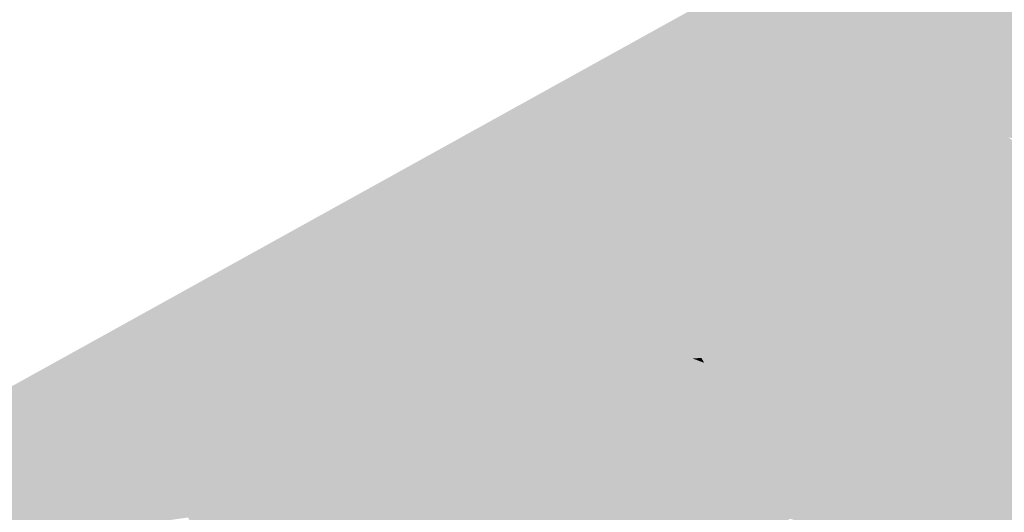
# Model space of a CAD drawing. Header units: metres. Extents: x 164696 to 183842, y 382615 to 387356.
# Tile 694 of 1056: x 182697.445 to 182699.381, y 386643.937 to 386644.906. Entities that reach past the tile are written whole.
import ezdxf

# ---------------------------------------------------------------- set-up
doc = ezdxf.new("R2010")
doc.units = ezdxf.units.M
doc.layers.add('C3D-SURFACE_TINSURFACE', color=7, linetype='Continuous')

msp = doc.modelspace()

# ---------------------------------------------------------------- linework, layer by layer
at = {"layer": 'C3D-SURFACE_TINSURFACE', "color": 11, "linetype": 'Continuous', "lineweight": -3, "true_color": 0xff8585}
for points in [[(182697.3308, 386644.1102), (182702.013, 386646.7242), (182696.6786, 386643.7692)], [(182697.3308, 386644.1102), (182700.0044, 386645.5786), (182702.013, 386646.7242)], [(182699.3207, 386644.8727), (182700.3173, 386645.6611), (182699.2516, 386645.11)], [(182699.3207, 386644.8727), (182699.6021, 386644.9226), (182700.3173, 386645.6611)], [(182699.5149, 386644.8942), (182699.6021, 386644.9226), (182699.3207, 386644.8727)], [(182699.262, 386644.7369), (182699.0446, 386644.722), (182699.2294, 386644.7192)], [(182699.262, 386644.7369), (182699.2294, 386644.7192), (182699.3892, 386644.675)], [(182698.9034, 386644.6989), (182699.1922, 386644.699), (182698.926, 386644.7112)], [(182699.0446, 386644.722), (182698.926, 386644.7112), (182699.1922, 386644.699)], [(182699.0446, 386644.722), (182699.1922, 386644.699), (182699.2294, 386644.7192)], [(182699.4105, 386644.6589), (182699.2294, 386644.7192), (182699.1922, 386644.699)], [(182699.4105, 386644.6589), (182699.3892, 386644.675), (182699.2294, 386644.7192)], [(182698.8583, 386644.6744), (182699.1176, 386644.6585), (182698.8808, 386644.6867)], [(182698.8808, 386644.6867), (182699.1549, 386644.6787), (182698.9034, 386644.6989)], [(182698.8808, 386644.6867), (182699.1176, 386644.6585), (182699.1549, 386644.6787)], [(182698.9034, 386644.6989), (182699.1549, 386644.6787), (182699.1922, 386644.699)], [(182699.563, 386644.5762), (182699.1922, 386644.699), (182699.1549, 386644.6787)], [(182699.4105, 386644.6589), (182699.1922, 386644.699), (182699.4736, 386644.6203)], [(182699.563, 386644.5762), (182699.4736, 386644.6203), (182699.1922, 386644.699)], [(182698.8357, 386644.6622), (182699.0803, 386644.6383), (182698.8583, 386644.6744)], [(182698.8583, 386644.6744), (182699.0803, 386644.6383), (182699.1176, 386644.6585)], [(182698.9515, 386644.0123), (182698.9541, 386644.0137), (182699.1549, 386644.6787)], [(182698.9515, 386644.0123), (182699.1549, 386644.6787), (182699.1176, 386644.6585)], [(182698.9541, 386644.0137), (182699.6009, 386644.532), (182699.1549, 386644.6787)], [(182699.563, 386644.5762), (182699.1549, 386644.6787), (182699.5477, 386644.568)], [(182699.6009, 386644.532), (182699.5477, 386644.568), (182699.1549, 386644.6787)], [(182698.7905, 386644.6376), (182699.0059, 386644.5978), (182698.8131, 386644.6499)], [(182698.8131, 386644.6499), (182699.0431, 386644.6181), (182698.8357, 386644.6622)], [(182698.8131, 386644.6499), (182699.0059, 386644.5978), (182699.0431, 386644.6181)], [(182698.8357, 386644.6622), (182699.0431, 386644.6181), (182699.0803, 386644.6383)], [(182698.9292, 386644.0465), (182698.9319, 386644.0479), (182699.1176, 386644.6585)], [(182698.9292, 386644.0465), (182699.1176, 386644.6585), (182699.0803, 386644.6383)], [(182698.9515, 386644.0123), (182699.1176, 386644.6585), (182698.9319, 386644.0479)], [(182698.7486, 386644.6191), (182698.9686, 386644.5776), (182698.7685, 386644.6305)], [(182698.7685, 386644.6305), (182698.9686, 386644.5776), (182698.7905, 386644.6376)], [(182698.7905, 386644.6376), (182698.9686, 386644.5776), (182699.0059, 386644.5978)], [(182698.9292, 386644.0465), (182699.0803, 386644.6383), (182698.9476, 386644.2057)], [(182698.9372, 386644.2001), (182698.9476, 386644.2057), (182699.0803, 386644.6383)], [(182698.9372, 386644.2001), (182699.0803, 386644.6383), (182699.0431, 386644.6181)], [(182698.7584, 386644.6013), (182698.9313, 386644.5563), (182698.7486, 386644.6191)], [(182698.7486, 386644.6191), (182698.9313, 386644.5563), (182698.9686, 386644.5776)], [(182698.921, 386644.2597), (182698.9341, 386644.2668), (182699.0431, 386644.6181)], [(182698.921, 386644.2597), (182699.0431, 386644.6181), (182699.0059, 386644.5978)], [(182698.9372, 386644.2001), (182699.0431, 386644.6181), (182698.9341, 386644.2668)], [(182698.7874, 386644.5733), (182698.9313, 386644.5563), (182698.7584, 386644.6013)], [(182698.9067, 386644.3276), (182698.9238, 386644.3369), (182699.0059, 386644.5978)], [(182698.9067, 386644.3276), (182699.0059, 386644.5978), (182698.9686, 386644.5776)], [(182698.921, 386644.2597), (182699.0059, 386644.5978), (182698.9238, 386644.3369)], [(182698.7941, 386644.5611), (182698.894, 386644.536), (182698.7874, 386644.5733)], [(182698.7874, 386644.5733), (182698.894, 386644.536), (182698.9313, 386644.5563)], [(182698.8675, 386644.2951), (182698.8806, 386644.3025), (182698.9686, 386644.5776)], [(182698.8675, 386644.2951), (182698.9686, 386644.5776), (182698.9313, 386644.5563)], [(182698.8806, 386644.3025), (182698.9067, 386644.3276), (182698.9686, 386644.5776)], [(182698.7687, 386644.5473), (182698.894, 386644.536), (182698.7941, 386644.5611)], [(182698.8121, 386644.1928), (182698.9313, 386644.5563), (182698.894, 386644.536)], [(182698.8147, 386644.188), (182698.9313, 386644.5563), (182698.8121, 386644.1928)], [(182698.8147, 386644.188), (182698.8675, 386644.2951), (182698.9313, 386644.5563)], [(182698.7649, 386644.5158), (182698.8568, 386644.5158), (182698.7754, 386644.5351)], [(182698.7754, 386644.5351), (182698.8568, 386644.5158), (182698.7687, 386644.5473)], [(182698.7687, 386644.5473), (182698.8568, 386644.5158), (182698.894, 386644.536)], [(182698.791, 386644.2312), (182698.894, 386644.536), (182698.8568, 386644.5158)], [(182698.791, 386644.2312), (182698.8121, 386644.1928), (182698.894, 386644.536)], [(182698.7702, 386644.5062), (182698.8195, 386644.4956), (182698.7649, 386644.5158)], [(182698.7649, 386644.5158), (182698.8195, 386644.4956), (182698.8568, 386644.5158)], [(182698.7857, 386644.2408), (182698.791, 386644.2312), (182698.8568, 386644.5158)], [(182698.7857, 386644.2408), (182698.8568, 386644.5158), (182698.7959, 386644.3434)], [(182698.7885, 386644.3543), (182698.7959, 386644.3434), (182698.8568, 386644.5158)], [(182698.7885, 386644.3543), (182698.8568, 386644.5158), (182698.8195, 386644.4956)], [(182698.7422, 386644.491), (182698.8195, 386644.4956), (182698.7702, 386644.5062)], [(182698.7422, 386644.491), (182698.7822, 386644.4753), (182698.8195, 386644.4956)], [(182698.7683, 386644.4056), (182698.79, 386644.4174), (182698.8195, 386644.4956)], [(182698.7683, 386644.4056), (182698.8195, 386644.4956), (182698.7822, 386644.4753)], [(182698.7885, 386644.3543), (182698.8195, 386644.4956), (182698.79, 386644.4174)], [(182698.7475, 386644.4814), (182698.7822, 386644.4753), (182698.7422, 386644.491)], [(182698.7636, 386644.4652), (182698.7822, 386644.4753), (182698.7475, 386644.4814)], [(182698.7549, 386644.4108), (182698.7822, 386644.4753), (182698.7636, 386644.4652)], [(182698.7549, 386644.4108), (182698.7683, 386644.4056), (182698.7822, 386644.4753)], [(182698.7857, 386644.2408), (182698.7685, 386644.2396), (182698.791, 386644.2312)], [(182698.7603, 386644.2393), (182698.791, 386644.2312), (182698.7685, 386644.2396)], [(182698.7793, 386644.2048), (182698.791, 386644.2312), (182698.7603, 386644.2393)], [(182698.7793, 386644.2048), (182698.8121, 386644.1928), (182698.791, 386644.2312)], [(182698.2543, 386644.1876), (182698.2605, 386644.191), (182698.2727, 386644.2167)], [(182698.2792, 386644.2011), (182698.2727, 386644.2167), (182698.2605, 386644.191)], [(182698.7664, 386644.2052), (182698.8121, 386644.1928), (182698.7793, 386644.2048)], [(182698.8147, 386644.188), (182698.8121, 386644.1928), (182698.7664, 386644.2052)], [(182698.5996, 386644.0768), (182698.2605, 386644.191), (182698.2543, 386644.1876)], [(182698.2792, 386644.2011), (182698.2605, 386644.191), (182698.5891, 386644.096)], [(182698.5891, 386644.096), (182698.2605, 386644.191), (182698.5996, 386644.0768)]]:
    msp.add_solid(points, dxfattribs=at)
at = {"layer": 'C3D-SURFACE_TINSURFACE', "color": 61, "linetype": 'Continuous', "lineweight": -3, "true_color": 0xe4eb6b}
for points in [[(182698.5166, 386644.73), (182700.0044, 386645.5786), (182697.3308, 386644.1102)], [(182698.5166, 386644.73), (182699.2516, 386645.11), (182700.0044, 386645.5786)], [(182698.5166, 386644.73), (182699.3207, 386644.8727), (182699.2516, 386645.11)], [(182698.5166, 386644.73), (182699.5275, 386644.8822), (182699.5555, 386644.8973)], [(182698.5166, 386644.73), (182699.5555, 386644.8973), (182699.5149, 386644.8942)], [(182698.5166, 386644.73), (182699.5149, 386644.8942), (182699.3207, 386644.8727)], [(182698.5166, 386644.73), (182699.4903, 386644.8619), (182699.5275, 386644.8822)], [(182698.5166, 386644.73), (182699.453, 386644.8417), (182699.4903, 386644.8619)], [(182698.5166, 386644.73), (182699.4157, 386644.8215), (182699.453, 386644.8417)], [(182698.5166, 386644.73), (182699.3784, 386644.8012), (182699.4157, 386644.8215)], [(182699.3784, 386644.8012), (182699.7346, 386644.6444), (182699.4157, 386644.8215)], [(182699.3412, 386644.781), (182699.3784, 386644.8012), (182698.5166, 386644.73)], [(182699.3412, 386644.781), (182699.7346, 386644.6444), (182699.3784, 386644.8012)], [(182699.3412, 386644.781), (182698.5166, 386644.73), (182699.304, 386644.7597)], [(182699.3412, 386644.781), (182699.304, 386644.7597), (182699.7346, 386644.6444)], [(182698.5166, 386644.73), (182699.2667, 386644.7394), (182699.304, 386644.7597)], [(182699.7559, 386644.6061), (182699.304, 386644.7597), (182699.2667, 386644.7394)], [(182699.7559, 386644.6061), (182699.7346, 386644.6444), (182699.304, 386644.7597)], [(182698.5166, 386644.73), (182697.3308, 386644.1102), (182697.1816, 386643.8415)], [(182698.5166, 386644.73), (182697.1816, 386643.8415), (182697.7761, 386643.9269)], [(182698.5166, 386644.73), (182697.7761, 386643.9269), (182697.8134, 386643.9471)], [(182698.5166, 386644.73), (182697.8134, 386643.9471), (182697.8507, 386643.9674)], [(182698.5166, 386644.73), (182697.8507, 386643.9674), (182697.888, 386643.9876)], [(182698.5166, 386644.73), (182697.888, 386643.9876), (182697.9252, 386644.0078)], [(182698.5166, 386644.73), (182697.9252, 386644.0078), (182697.9624, 386644.0281)], [(182698.5166, 386644.73), (182697.9624, 386644.0281), (182697.9997, 386644.0483)], [(182698.5166, 386644.73), (182697.9997, 386644.0483), (182698.037, 386644.0685)], [(182698.5166, 386644.73), (182698.037, 386644.0685), (182698.0743, 386644.0888)], [(182698.5166, 386644.73), (182698.0743, 386644.0888), (182698.1115, 386644.109)], [(182698.5166, 386644.73), (182698.1115, 386644.109), (182698.1488, 386644.1303)], [(182698.5166, 386644.73), (182698.1488, 386644.1303), (182698.1861, 386644.1506)], [(182698.5166, 386644.73), (182698.1861, 386644.1506), (182698.2233, 386644.1708)], [(182698.5166, 386644.73), (182698.2233, 386644.1708), (182698.2543, 386644.1876)], [(182698.5166, 386644.73), (182698.2543, 386644.1876), (182698.2727, 386644.2167)], [(182698.5166, 386644.73), (182698.2727, 386644.2167), (182698.2792, 386644.2011)], [(182698.5166, 386644.73), (182698.2792, 386644.2011), (182698.2978, 386644.2112)], [(182698.5166, 386644.73), (182698.2978, 386644.2112), (182698.3351, 386644.2315)], [(182698.5166, 386644.73), (182698.3351, 386644.2315), (182698.3724, 386644.2517)], [(182698.5166, 386644.73), (182698.3724, 386644.2517), (182698.4096, 386644.2719)], [(182698.5166, 386644.73), (182698.4096, 386644.2719), (182698.5377, 386644.6916)], [(182698.5166, 386644.73), (182699.262, 386644.7369), (182699.2667, 386644.7394)], [(182698.5166, 386644.73), (182699.0446, 386644.722), (182699.262, 386644.7369)], [(182698.5166, 386644.73), (182698.5377, 386644.6916), (182698.7685, 386644.6305)], [(182698.5166, 386644.73), (182698.7685, 386644.6305), (182698.7905, 386644.6376)], [(182698.5166, 386644.73), (182698.7905, 386644.6376), (182698.8131, 386644.6499)], [(182698.5166, 386644.73), (182698.8131, 386644.6499), (182698.8357, 386644.6622)], [(182698.5166, 386644.73), (182698.8357, 386644.6622), (182698.8583, 386644.6744)], [(182698.5166, 386644.73), (182698.8583, 386644.6744), (182698.8808, 386644.6867)], [(182698.5166, 386644.73), (182698.8808, 386644.6867), (182698.9034, 386644.6989)], [(182698.5166, 386644.73), (182698.9034, 386644.6989), (182698.926, 386644.7112)], [(182698.5166, 386644.73), (182698.926, 386644.7112), (182699.0446, 386644.722)], [(182699.7772, 386644.5678), (182699.2667, 386644.7394), (182699.262, 386644.7369)], [(182699.7772, 386644.5678), (182699.262, 386644.7369), (182699.3892, 386644.675)], [(182699.7772, 386644.5678), (182699.7559, 386644.6061), (182699.2667, 386644.7394)], [(182698.5377, 386644.6916), (182698.4096, 386644.2719), (182698.4469, 386644.2922)], [(182698.5588, 386644.6533), (182698.5377, 386644.6916), (182698.4469, 386644.2922)], [(182698.5377, 386644.6916), (182698.5588, 386644.6533), (182698.7584, 386644.6013)], [(182698.5377, 386644.6916), (182698.7584, 386644.6013), (182698.7486, 386644.6191)], [(182698.5377, 386644.6916), (182698.7486, 386644.6191), (182698.7685, 386644.6305)], [(182698.5588, 386644.6533), (182698.4469, 386644.2922), (182698.4841, 386644.3124)], [(182698.5799, 386644.6149), (182698.5588, 386644.6533), (182698.4841, 386644.3124)], [(182698.5588, 386644.6533), (182698.5799, 386644.6149), (182698.7941, 386644.5611)], [(182698.5588, 386644.6533), (182698.7941, 386644.5611), (182698.7874, 386644.5733)], [(182698.5588, 386644.6533), (182698.7874, 386644.5733), (182698.7584, 386644.6013)], [(182698.5799, 386644.6149), (182698.4841, 386644.3124), (182698.5214, 386644.3326)], [(182698.601, 386644.5765), (182698.5799, 386644.6149), (182698.5214, 386644.3326)], [(182698.5799, 386644.6149), (182698.601, 386644.5765), (182698.7754, 386644.5351)], [(182698.5799, 386644.6149), (182698.7754, 386644.5351), (182698.7687, 386644.5473)], [(182698.5799, 386644.6149), (182698.7687, 386644.5473), (182698.7941, 386644.5611)], [(182698.601, 386644.5765), (182698.5214, 386644.3326), (182698.5587, 386644.354)], [(182698.6221, 386644.5381), (182698.601, 386644.5765), (182698.5587, 386644.354)], [(182698.601, 386644.5765), (182698.6221, 386644.5381), (182698.7702, 386644.5062)], [(182698.601, 386644.5765), (182698.7702, 386644.5062), (182698.7649, 386644.5158)], [(182698.601, 386644.5765), (182698.7649, 386644.5158), (182698.7754, 386644.5351)], [(182698.6221, 386644.5381), (182698.5587, 386644.354), (182698.5959, 386644.3742)], [(182698.6432, 386644.4998), (182698.6221, 386644.5381), (182698.5959, 386644.3742)], [(182698.6221, 386644.5381), (182698.6432, 386644.4998), (182698.7475, 386644.4814)], [(182698.6221, 386644.5381), (182698.7475, 386644.4814), (182698.7422, 386644.491)], [(182698.6221, 386644.5381), (182698.7422, 386644.491), (182698.7702, 386644.5062)], [(182699.841, 386644.453), (182699.6009, 386644.532), (182698.9541, 386644.0137)], [(182698.6432, 386644.4998), (182698.5959, 386644.3742), (182698.6332, 386644.3944)], [(182698.6643, 386644.4614), (182698.6432, 386644.4998), (182698.6332, 386644.3944)], [(182698.6432, 386644.4998), (182698.6643, 386644.4614), (182698.745, 386644.4551)], [(182698.6432, 386644.4998), (182698.745, 386644.4551), (182698.7636, 386644.4652)], [(182698.6432, 386644.4998), (182698.7636, 386644.4652), (182698.7475, 386644.4814)], [(182698.6643, 386644.4614), (182698.6332, 386644.3944), (182698.6705, 386644.4147)], [(182698.6643, 386644.4614), (182698.6705, 386644.4147), (182698.6854, 386644.423)], [(182698.6643, 386644.4614), (182698.6854, 386644.423), (182698.7078, 386644.4349)], [(182698.6643, 386644.4614), (182698.7078, 386644.4349), (182698.745, 386644.4551)], [(182698.7078, 386644.4349), (182698.7065, 386644.3847), (182698.745, 386644.4551)], [(182698.7065, 386644.3847), (182698.7276, 386644.3463), (182698.745, 386644.4551)], [(182698.745, 386644.4551), (182698.7276, 386644.3463), (182698.7549, 386644.4108)], [(182698.745, 386644.4551), (182698.7549, 386644.4108), (182698.7636, 386644.4652)], [(182698.6854, 386644.423), (182698.7065, 386644.3847), (182698.7078, 386644.4349)], [(182699.841, 386644.453), (182698.9541, 386644.0137), (182698.9387, 386643.9626)], [(182699.841, 386644.453), (182698.9387, 386643.9626), (182698.9598, 386643.9242)], [(182699.8623, 386644.4147), (182699.841, 386644.453), (182698.9598, 386643.9242)], [(182698.6332, 386644.3944), (182698.7065, 386644.3847), (182698.6705, 386644.4147)], [(182698.6854, 386644.423), (182698.6705, 386644.4147), (182698.7065, 386644.3847)], [(182698.7487, 386644.3079), (182698.79, 386644.4174), (182698.7683, 386644.4056)], [(182698.7487, 386644.3079), (182698.7885, 386644.3543), (182698.79, 386644.4174)], [(182699.8623, 386644.4147), (182698.9598, 386643.9242), (182699.4867, 386643.7855)], [(182698.7487, 386644.3079), (182698.7549, 386644.4108), (182698.7276, 386644.3463)], [(182698.7487, 386644.3079), (182698.7683, 386644.4056), (182698.7549, 386644.4108)], [(182698.5959, 386644.3742), (182698.7276, 386644.3463), (182698.6332, 386644.3944)], [(182698.6332, 386644.3944), (182698.7276, 386644.3463), (182698.7065, 386644.3847)], [(182698.5959, 386644.3742), (182698.5587, 386644.354), (182698.7487, 386644.3079)], [(182698.5959, 386644.3742), (182698.7487, 386644.3079), (182698.7276, 386644.3463)], [(182698.5214, 386644.3326), (182698.7699, 386644.2695), (182698.5587, 386644.354)], [(182698.5587, 386644.354), (182698.7699, 386644.2695), (182698.7487, 386644.3079)], [(182698.7487, 386644.3079), (182698.7699, 386644.2695), (182698.7885, 386644.3543)], [(182698.7699, 386644.2695), (182698.7959, 386644.3434), (182698.7885, 386644.3543)], [(182698.7699, 386644.2695), (182698.7857, 386644.2408), (182698.7959, 386644.3434)], [(182698.8543, 386644.1161), (182698.9238, 386644.3369), (182698.9067, 386644.3276)], [(182698.8543, 386644.1161), (182698.921, 386644.2597), (182698.9238, 386644.3369)], [(182698.5214, 386644.3326), (182698.4841, 386644.3124), (182698.7603, 386644.2393)], [(182698.5214, 386644.3326), (182698.7603, 386644.2393), (182698.7685, 386644.2396)], [(182698.5214, 386644.3326), (182698.7685, 386644.2396), (182698.7857, 386644.2408)], [(182698.5214, 386644.3326), (182698.7857, 386644.2408), (182698.7699, 386644.2695)], [(182698.8543, 386644.1161), (182698.9067, 386644.3276), (182698.8806, 386644.3025)], [(182698.4841, 386644.3124), (182698.4469, 386644.2922), (182698.7664, 386644.2052)], [(182698.4841, 386644.3124), (182698.7664, 386644.2052), (182698.7793, 386644.2048)], [(182698.4841, 386644.3124), (182698.7793, 386644.2048), (182698.7603, 386644.2393)], [(182698.8332, 386644.1544), (182698.8806, 386644.3025), (182698.8675, 386644.2951)], [(182698.8543, 386644.1161), (182698.8806, 386644.3025), (182698.8332, 386644.1544)], [(182698.4096, 386644.2719), (182698.8332, 386644.1544), (182698.4469, 386644.2922)], [(182698.4469, 386644.2922), (182698.8332, 386644.1544), (182698.8147, 386644.188)], [(182698.4469, 386644.2922), (182698.8147, 386644.188), (182698.7664, 386644.2052)], [(182698.8332, 386644.1544), (182698.8675, 386644.2951), (182698.8147, 386644.188)], [(182698.8543, 386644.1161), (182698.4096, 386644.2719), (182698.3724, 386644.2517)], [(182698.8543, 386644.1161), (182698.8332, 386644.1544), (182698.4096, 386644.2719)], [(182698.8543, 386644.1161), (182698.8754, 386644.0777), (182698.921, 386644.2597)], [(182698.8754, 386644.0777), (182698.9341, 386644.2668), (182698.921, 386644.2597)], [(182698.8754, 386644.0777), (182698.9372, 386644.2001), (182698.9341, 386644.2668)], [(182698.3351, 386644.2315), (182698.8754, 386644.0777), (182698.3724, 386644.2517)], [(182698.8543, 386644.1161), (182698.3724, 386644.2517), (182698.8754, 386644.0777)], [(182698.3351, 386644.2315), (182698.2978, 386644.2112), (182698.8965, 386644.0393)], [(182698.3351, 386644.2315), (182698.8965, 386644.0393), (182698.8754, 386644.0777)], [(182698.9176, 386644.001), (182698.2978, 386644.2112), (182698.2792, 386644.2011)], [(182698.8965, 386644.0393), (182698.2978, 386644.2112), (182698.9176, 386644.001)], [(182698.8965, 386644.0393), (182698.9476, 386644.2057), (182698.9372, 386644.2001)], [(182698.8965, 386644.0393), (182698.9292, 386644.0465), (182698.9476, 386644.2057)], [(182698.2233, 386644.1708), (182698.5996, 386644.0768), (182698.2543, 386644.1876)], [(182698.9176, 386644.001), (182698.2792, 386644.2011), (182698.5891, 386644.096)], [(182698.8754, 386644.0777), (182698.8965, 386644.0393), (182698.9372, 386644.2001)], [(182698.1861, 386644.1506), (182698.01, 386643.4794), (182698.2233, 386644.1708)], [(182698.2233, 386644.1708), (182698.01, 386643.4794), (182698.0313, 386643.4412)], [(182698.2233, 386644.1708), (182698.0313, 386643.4412), (182698.9387, 386643.9626)], [(182698.2233, 386644.1708), (182698.9387, 386643.9626), (182698.5996, 386644.0768)], [(182698.1488, 386644.1303), (182697.9887, 386643.5177), (182698.1861, 386644.1506)], [(182697.9887, 386643.5177), (182698.01, 386643.4794), (182698.1861, 386644.1506)], [(182697.9675, 386643.556), (182698.1488, 386644.1303), (182698.1115, 386644.109)], [(182697.9675, 386643.556), (182697.9887, 386643.5177), (182698.1488, 386644.1303)], [(182698.0743, 386644.0888), (182697.9462, 386643.5943), (182698.1115, 386644.109)], [(182697.9675, 386643.556), (182698.1115, 386644.109), (182697.9462, 386643.5943)], [(182697.9249, 386643.6325), (182698.0743, 386644.0888), (182698.037, 386644.0685)], [(182697.9249, 386643.6325), (182697.9462, 386643.5943), (182698.0743, 386644.0888)], [(182698.9387, 386643.9626), (182698.9176, 386644.001), (182698.5891, 386644.096)], [(182698.9387, 386643.9626), (182698.5891, 386644.096), (182698.5996, 386644.0768)], [(182697.9997, 386644.0483), (182697.9036, 386643.6708), (182698.037, 386644.0685)], [(182697.9036, 386643.6708), (182697.9249, 386643.6325), (182698.037, 386644.0685)], [(182697.9624, 386644.0281), (182697.9036, 386643.6708), (182697.9997, 386644.0483)], [(182698.8965, 386644.0393), (182698.9176, 386644.001), (182698.9292, 386644.0465)], [(182698.9176, 386644.001), (182698.9319, 386644.0479), (182698.9292, 386644.0465)], [(182698.9176, 386644.001), (182698.9515, 386644.0123), (182698.9319, 386644.0479)], [(182697.9624, 386644.0281), (182697.9252, 386644.0078), (182697.9036, 386643.6708)], [(182697.9036, 386643.6708), (182697.9252, 386644.0078), (182697.888, 386643.9876)], [(182698.9176, 386644.001), (182698.9387, 386643.9626), (182698.9515, 386644.0123)], [(182698.9387, 386643.9626), (182698.9541, 386644.0137), (182698.9515, 386644.0123)], [(182697.9036, 386643.6708), (182697.888, 386643.9876), (182697.8507, 386643.9674)], [(182697.9036, 386643.6708), (182697.8507, 386643.9674), (182697.8134, 386643.9471)], [(182698.0313, 386643.4412), (182698.9213, 386643.9016), (182698.9387, 386643.9626)], [(182698.9598, 386643.9242), (182698.9387, 386643.9626), (182698.9213, 386643.9016)], [(182697.7761, 386643.9269), (182697.9036, 386643.6708), (182697.8134, 386643.9471)]]:
    msp.add_solid(points, dxfattribs=at)

doc.saveas('drawing.dxf')
